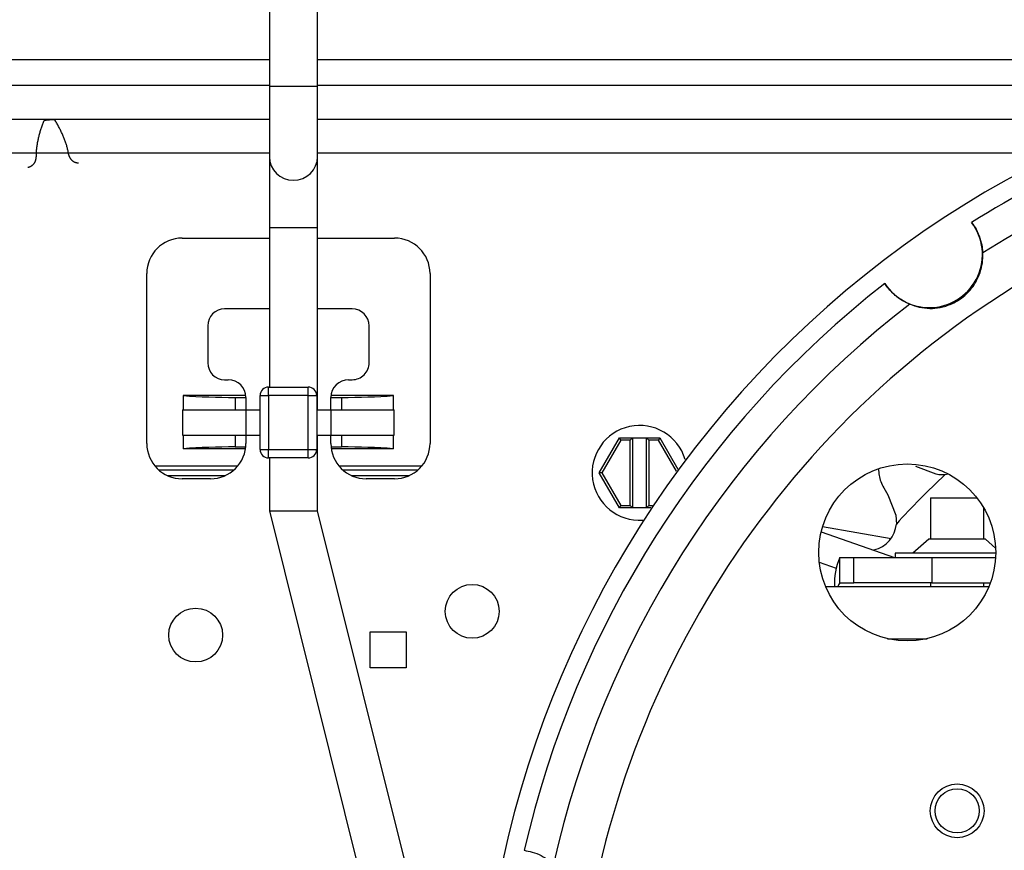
# Model space of a CAD drawing. Header units: inches. Extents: x 170 to 284, y 215 to 248.
# Tile 834 of 1056: x 235.9574 to 236.0746, y 225.4026 to 225.5015. Entities that reach past the tile are written whole.
import ezdxf

# ---------------------------------------------------------------- set-up
doc = ezdxf.new("R2010")
doc.units = ezdxf.units.IN
doc.header["$LTSCALE"] = 0.25
doc.header["$MEASUREMENT"] = 0
doc.layers.add('ANNOTATIONS', color=1, linetype='Continuous')
doc.layers.add('RH FRONT OF HOOD', color=7, linetype='Continuous')
doc.styles.add('ARIAL', font='arial.ttf', dxfattribs={"height": 0.09375})
doc.dimstyles.new('STANDARD$0', dxfattribs={"dimtxt": 0.09375, "dimasz": 0.09375, "dimexe": 0.03125, "dimexo": 0.046875, "dimgap": 0.09, "dimtad": 0, "dimtih": 1, "dimtoh": 1, "dimdec": 4, "dimzin": 0, "dimdsep": 46, "dimtxsty": 'ARIAL', "dimcen": 0.09, "dimadec": 0, "dimazin": 0, "dimtfac": 1, "dimtdec": 4, "dimtofl": 0, "dimtmove": 0, "dimatfit": 1, "dimfxl": 1, "dimtolj": 1, "dimtzin": 0, "dimarcsym": 0})

# ---------------------------------------------------------------- blocks, each defined once
blk = doc.blocks.new('*D83')
at = {"layer": 'ANNOTATIONS', "color": 0, "lineweight": -2, "transparency": 16777216}
for p, q in [((235.2910738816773, 225.6576941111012), (235.2910738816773, 226.3915711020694)), ((236.5255283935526, 225.4495179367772), (236.5255283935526, 226.3915711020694)), ((235.3848238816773, 226.3603211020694), (235.5980270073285, 226.3603211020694)), ((236.4317783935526, 226.3603211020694), (236.2185752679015, 226.3603211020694))]:
    blk.add_line(p, q, dxfattribs=at)
at = {"layer": 'ANNOTATIONS', "color": 0, "transparency": 16777216}
for points in [[(235.3848238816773, 226.3759461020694), (235.3848238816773, 226.3446961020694), (235.2910738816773, 226.3603211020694)], [(236.4317783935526, 226.3759461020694), (236.4317783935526, 226.3446961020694), (236.5255283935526, 226.3603211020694)]]:
    blk.add_solid(points, dxfattribs=at)
at = {"layer": 'defpoints', "color": 0, "transparency": 16777216}
for p in [(236.5255283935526, 226.3603211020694), (235.2910738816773, 225.6108191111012), (236.5255283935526, 225.4026429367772)]:
    blk.add_point(p, dxfattribs=at)
at = {"layer": 'ANNOTATIONS', "color": 0, "transparency": 16777216, "insert": (235.908301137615, 226.3603211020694), "char_height": 0.09375, "attachment_point": 5, "style": 'ARIAL'}
blk.add_mtext('\\A1;DIM "A"', dxfattribs=at)
blk = doc.blocks.new('*D84')
at = {"layer": 'ANNOTATIONS', "color": 0, "lineweight": -2, "transparency": 16777216}
for p, q in [((235.2910738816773, 225.6576941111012), (235.2910738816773, 226.0615542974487)), ((236.1899014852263, 225.2816237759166), (236.1899014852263, 226.0615542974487)), ((235.1973238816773, 226.0303042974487), (235.1035738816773, 226.0303042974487)), ((236.2836514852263, 226.0303042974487), (236.3774014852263, 226.0303042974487))]:
    blk.add_line(p, q, dxfattribs=at)
at = {"layer": 'ANNOTATIONS', "color": 0, "transparency": 16777216}
for points in [[(235.1973238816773, 226.0459292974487), (235.1973238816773, 226.0146792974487), (235.2910738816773, 226.0303042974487)], [(236.2836514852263, 226.0459292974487), (236.2836514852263, 226.0146792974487), (236.1899014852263, 226.0303042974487)]]:
    blk.add_solid(points, dxfattribs=at)
at = {"layer": 'defpoints', "color": 0, "transparency": 16777216}
for p in [(236.1899014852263, 226.0303042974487), (235.2910738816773, 225.6108191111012), (236.1899014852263, 225.2347487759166)]:
    blk.add_point(p, dxfattribs=at)
at = {"layer": 'ANNOTATIONS', "color": 0, "transparency": 16777216, "insert": (234.6019627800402, 226.0303042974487), "char_height": 0.09375, "attachment_point": 5, "style": 'ARIAL'}
blk.add_mtext('\\A1;PROJECTION', dxfattribs=at)

msp = doc.modelspace()

# ---------------------------------------------------------------- linework, layer by layer
at = {"layer": 'RH FRONT OF HOOD'}
for p, q in [((235.9871210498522, 225.5051596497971), (235.9871210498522, 225.4935913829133)), ((235.9928568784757, 225.4935913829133), (235.9928568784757, 225.5051596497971)), ((235.9871210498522, 225.496723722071), (235.7779252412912, 225.496723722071)), ((236.1173871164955, 225.496723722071), (235.9928568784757, 225.496723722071)), ((235.7959471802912, 225.493694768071), (235.9871210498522, 225.493694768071)), ((235.9871210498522, 225.4935913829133), (235.9871210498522, 225.4851588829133)), ((235.9871210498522, 225.4935913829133), (235.9928568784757, 225.4935913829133)), ((235.9928568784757, 225.493694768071), (236.102542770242, 225.493694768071)), ((235.9928568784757, 225.4851588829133), (235.9928568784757, 225.4935913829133)), ((235.7959471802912, 225.489660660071), (235.9871210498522, 225.489660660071)), ((235.9601789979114, 225.4892518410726), (235.9601376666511, 225.4891413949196)), ((235.9602212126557, 225.4893623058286), (235.9601789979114, 225.4892518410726)), ((235.960231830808, 225.4893855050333), (235.9602212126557, 225.4893623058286)), ((235.9602468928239, 225.4894094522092), (235.960231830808, 225.4893855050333)), ((235.9602651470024, 225.4894310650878), (235.9602468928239, 225.4894094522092)), ((235.9602862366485, 225.4894499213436), (235.9602651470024, 225.4894310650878)), ((235.9603097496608, 225.4894656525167), (235.9602862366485, 225.4894499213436)), ((235.9603352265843, 225.4894779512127), (235.9603097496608, 225.4894656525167)), ((235.9603621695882, 225.4894865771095), (235.9603352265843, 225.4894779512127)), ((235.9603900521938, 225.4894913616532), (235.9603621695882, 225.4894865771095)), ((235.9604918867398, 225.4895014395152), (235.9603900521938, 225.4894913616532)), ((235.96059680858, 225.4895115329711), (235.9604918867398, 225.4895014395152)), ((235.9607017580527, 225.4895213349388), (235.96059680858, 225.4895115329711)), ((235.9608067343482, 225.4895308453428), (235.9607017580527, 225.4895213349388)), ((235.9609117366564, 225.4895400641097), (235.9608067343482, 225.4895308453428)), ((235.9610167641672, 225.4895489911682), (235.9609117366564, 225.4895400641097)), ((235.9611218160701, 225.4895576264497), (235.9610167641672, 225.4895489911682)), ((235.9612268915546, 225.4895659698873), (235.9611218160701, 225.4895576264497)), ((235.9613319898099, 225.4895740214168), (235.9612268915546, 225.4895659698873)), ((235.9614340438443, 225.4895815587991), (235.9613319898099, 225.4895740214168)), ((235.9614623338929, 225.489581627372), (235.9614340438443, 225.4895815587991)), ((235.9614903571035, 225.4895777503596), (235.9614623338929, 225.489581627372)), ((235.9615175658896, 225.4895700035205), (235.9614903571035, 225.4895777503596)), ((235.9615434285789, 225.4895585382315), (235.9615175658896, 225.4895700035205)), ((235.9615674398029, 225.4895435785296), (235.9615434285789, 225.4895585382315)), ((235.961589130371, 225.4895254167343), (235.9615674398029, 225.4895435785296)), ((235.9616080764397, 225.4895044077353), (235.961589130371, 225.4895254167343)), ((235.9616225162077, 225.4894833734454), (235.9616080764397, 225.4895044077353)), ((235.9616830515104, 225.489381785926), (235.9616225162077, 225.4894833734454)), ((235.96174271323, 225.4892800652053), (235.9616830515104, 225.489381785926)), ((235.961801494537, 225.4891782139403), (235.96174271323, 225.4892800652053)), ((235.9618593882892, 225.4890762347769), (235.961801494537, 225.4891782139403)), ((235.9928568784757, 225.489660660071), (236.0902182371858, 225.489660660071)), ((235.9597745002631, 225.4880388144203), (235.9597433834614, 225.4879288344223)), ((235.9598065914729, 225.4881488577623), (235.9597745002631, 225.4880388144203)), ((235.9598396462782, 225.4882589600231), (235.9598065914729, 225.4881488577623)), ((235.9598736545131, 225.4883691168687), (235.9598396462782, 225.4882589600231)), ((235.9599086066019, 225.4884793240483), (235.9598736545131, 225.4883691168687)), ((235.9599444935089, 225.4885895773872), (235.9599086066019, 225.4884793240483)), ((235.959981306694, 225.48869987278), (235.9599444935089, 225.4885895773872)), ((235.9600190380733, 225.4888102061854), (235.959981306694, 225.48869987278)), ((235.9600576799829, 225.488920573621), (235.9600190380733, 225.4888102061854)), ((235.9600972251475, 225.4890309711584), (235.9600576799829, 225.488920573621)), ((235.9601376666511, 225.4891413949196), (235.9600972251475, 225.4890309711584)), ((235.9619163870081, 225.4889741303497), (235.9618593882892, 225.4890762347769)), ((235.9619724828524, 225.4888719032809), (235.9619163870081, 225.4889741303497)), ((235.9620276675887, 225.4887695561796), (235.9619724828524, 225.4888719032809)), ((235.9620819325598, 225.4886670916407), (235.9620276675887, 225.4887695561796)), ((235.962135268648, 225.4885645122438), (235.9620819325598, 225.4886670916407)), ((235.9621876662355, 225.4884618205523), (235.962135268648, 225.4885645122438)), ((235.9622391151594, 225.4883590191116), (235.9621876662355, 225.4884618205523)), ((235.9622896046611, 225.4882561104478), (235.9622391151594, 225.4883590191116)), ((235.9623391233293, 225.4881530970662), (235.9622896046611, 225.4882561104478)), ((235.9623876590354, 225.4880499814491), (235.9623391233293, 225.4881530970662)), ((235.9624351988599, 225.4879467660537), (235.9623876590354, 225.4880499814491)), ((235.9594888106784, 225.4868335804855), (235.9594693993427, 225.4867246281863)), ((235.9595093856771, 225.4869426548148), (235.9594888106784, 225.4868335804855)), ((235.9595310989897, 225.4870518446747), (235.9595093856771, 225.4869426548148)), ((235.9595539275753, 225.4871611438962), (235.9595310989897, 225.4870518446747)), ((235.9595778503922, 225.4872705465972), (235.9595539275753, 225.4871611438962)), ((235.9596028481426, 225.4873800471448), (235.9595778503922, 225.4872705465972)), ((235.9596289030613, 225.4874896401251), (235.9596028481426, 225.4873800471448)), ((235.9596559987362, 225.4875993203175), (235.9596289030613, 225.4874896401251)), ((235.959684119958, 225.4877090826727), (235.9596559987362, 225.4875993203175)), ((235.9597132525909, 225.4878189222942), (235.959684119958, 225.4877090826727)), ((235.9597433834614, 225.4879288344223), (235.9597132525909, 225.4878189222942)), ((235.9624817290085, 225.48784345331), (235.9624351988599, 225.4879467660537)), ((235.9625272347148, 225.4877400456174), (235.9624817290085, 225.48784345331)), ((235.9625717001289, 225.4876365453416), (235.9625272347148, 225.4877400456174)), ((235.9626151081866, 225.4875329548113), (235.9625717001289, 225.4876365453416)), ((235.9626574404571, 225.487429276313), (235.9626151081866, 225.4875329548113)), ((235.9626986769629, 225.4873255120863), (235.9626574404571, 225.487429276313)), ((235.962738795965, 225.4872216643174), (235.9626986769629, 225.4873255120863)), ((235.9627777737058, 225.4871177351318), (235.962738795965, 225.4872216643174)), ((235.9628155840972, 225.4870137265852), (235.9627777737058, 225.4871177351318)), ((235.9628521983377, 225.4869096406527), (235.9628155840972, 225.4870137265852)), ((235.9628875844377, 225.4868054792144), (235.9628521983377, 225.4869096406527)), ((235.9593531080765, 225.4857508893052), (235.9593477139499, 225.4856436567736)), ((235.9593602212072, 225.4858583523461), (235.9593531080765, 225.4857508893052)), ((235.959368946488, 225.4859660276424), (235.9593602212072, 225.4858583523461)), ((235.9593791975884, 225.4860738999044), (235.959368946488, 225.4859660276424)), ((235.9593909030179, 225.4861819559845), (235.9593791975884, 225.4860738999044)), ((235.9594040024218, 225.4862901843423), (235.9593909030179, 225.4861819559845)), ((235.9594184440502, 225.4863985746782), (235.9594040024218, 225.4862901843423)), ((235.959434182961, 225.486507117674), (235.9594184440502, 225.4863985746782)), ((235.9594511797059, 225.4866158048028), (235.959434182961, 225.486507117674)), ((235.9594693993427, 225.4867246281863), (235.9594511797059, 225.4866158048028)), ((235.9629217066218, 225.4867012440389), (235.9628875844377, 225.4868054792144)), ((235.9629545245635, 225.4865969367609), (235.9629217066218, 225.4867012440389)), ((235.9629859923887, 225.4864925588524), (235.9629545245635, 225.4865969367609)), ((235.9630160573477, 225.4863881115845), (235.9629859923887, 225.4864925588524)), ((235.9630446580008, 225.4862835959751), (235.9630160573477, 225.4863881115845)), ((235.963071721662, 225.4861790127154), (235.9630446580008, 225.4862835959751)), ((235.9630971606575, 225.4860743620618), (235.963071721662, 225.4861790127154)), ((235.9631208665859, 225.485969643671), (235.9630971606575, 225.4860743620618)), ((235.9631427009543, 225.4858648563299), (235.9631208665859, 225.485969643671)), ((235.9631624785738, 225.4857599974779), (235.9631427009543, 225.4858648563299)), ((235.9631676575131, 225.4857303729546), (235.9631624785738, 225.4857599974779)), ((235.9631712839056, 225.4857095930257), (235.9631676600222, 225.4857303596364)), ((235.9631750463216, 225.4856888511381), (235.9631712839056, 225.4857095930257)), ((235.9631789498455, 225.4856681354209), (235.9631750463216, 225.4856888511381)), ((235.96318299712, 225.4856474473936), (235.9631789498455, 225.4856681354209)), ((235.9871210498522, 225.485613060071), (235.8916560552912, 225.485613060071)), ((235.9591626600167, 225.4844988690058), (235.959153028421, 225.4844801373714)), ((235.9591719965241, 225.4845177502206), (235.9591626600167, 225.4844988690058)), ((235.959181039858, 225.4845367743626), (235.9591719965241, 225.4845177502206)), ((235.9591897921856, 225.4845559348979), (235.959181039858, 225.4845367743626)), ((235.9591982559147, 225.4845752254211), (235.9591897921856, 225.4845559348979)), ((235.9592064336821, 225.4845946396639), (235.9591982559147, 225.4845752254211)), ((235.9592143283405, 225.4846141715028), (235.9592064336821, 225.4845946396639)), ((235.9592219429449, 225.4846338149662), (235.9592143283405, 225.4846141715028)), ((235.9592292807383, 225.4846535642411), (235.9592219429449, 225.4846338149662)), ((235.959236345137, 225.4846734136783), (235.9592292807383, 225.4846535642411)), ((235.9592431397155, 225.4846933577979), (235.959236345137, 225.4846734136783)), ((235.9592496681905, 225.4847133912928), (235.9592431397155, 225.4846933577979)), ((235.9592559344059, 225.4847335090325), (235.9592496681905, 225.4847133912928)), ((235.9592619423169, 225.4847537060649), (235.9592559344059, 225.4847335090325)), ((235.959267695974, 225.4847739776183), (235.9592619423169, 225.4847537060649)), ((235.9592731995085, 225.4847943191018), (235.959267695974, 225.4847739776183)), ((235.959278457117, 225.4848147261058), (235.9592731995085, 225.4847943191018)), ((235.959283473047, 225.4848351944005), (235.959278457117, 225.4848147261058)), ((235.9592882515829, 225.4848557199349), (235.959283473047, 225.4848351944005)), ((235.959292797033, 225.4848762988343), (235.9592882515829, 225.4848557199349)), ((235.9592971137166, 225.4848969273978), (235.959292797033, 225.4848762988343)), ((235.9593012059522, 225.4849176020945), (235.9592971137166, 225.4848969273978)), ((235.9593050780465, 225.4849383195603), (235.9593012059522, 225.4849176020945)), ((235.9593087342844, 225.4849590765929), (235.9593050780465, 225.4849383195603)), ((235.9593121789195, 225.4849798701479), (235.9593087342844, 225.4849590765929)), ((235.9593154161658, 225.4850006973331), (235.9593121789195, 225.4849798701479)), ((235.9593184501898, 225.4850215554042), (235.9593154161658, 225.4850006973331)), ((235.9593212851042, 225.4850424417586), (235.9593184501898, 225.4850215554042)), ((235.9593239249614, 225.4850633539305), (235.9593212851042, 225.4850424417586)), ((235.9593263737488, 225.4850842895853), (235.9593239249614, 225.4850633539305)), ((235.959328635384, 225.4851052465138), (235.9593263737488, 225.4850842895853)), ((235.9593307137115, 225.4851262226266), (235.959328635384, 225.4851052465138)), ((235.959332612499, 225.485147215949), (235.9593307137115, 225.4851262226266)), ((235.9593343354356, 225.4851682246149), (235.959332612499, 225.485147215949)), ((235.9593358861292, 225.4851892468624), (235.9593343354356, 225.4851682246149)), ((235.9593372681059, 225.4852102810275), (235.9593358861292, 225.4851892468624)), ((235.9593384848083, 225.48523132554), (235.9593372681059, 225.4852102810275)), ((235.9593395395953, 225.4852523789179), (235.9593384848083, 225.48523132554)), ((235.9593404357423, 225.4852734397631), (235.9593395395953, 225.4852523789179)), ((235.9593411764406, 225.4852945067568), (235.9593404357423, 225.4852734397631)), ((235.9593417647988, 225.4853155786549), (235.9593411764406, 225.4852945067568)), ((235.9593422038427, 225.4853366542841), (235.9593417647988, 225.4853155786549)), ((235.9593424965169, 225.4853577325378), (235.9593422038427, 225.4853366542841)), ((235.9593426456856, 225.4853788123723), (235.9593424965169, 225.4853577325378)), ((235.9593426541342, 225.4853998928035), (235.9593426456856, 225.4853788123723)), ((235.9593426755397, 225.485429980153), (235.9593426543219, 225.4853999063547)), ((235.9593441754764, 225.4855366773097), (235.9593426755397, 225.485429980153)), ((235.9593477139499, 225.4856436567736), (235.9593441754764, 225.4855366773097)), ((235.9631871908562, 225.4856267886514), (235.96318299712, 225.4856474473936)), ((235.9631915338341, 225.4856061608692), (235.9631871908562, 225.4856267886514)), ((235.9631960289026, 225.4855855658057), (235.9631915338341, 225.4856061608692)), ((235.9632006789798, 225.4855650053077), (235.9631960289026, 225.4855855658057)), ((235.9632054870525, 225.4855444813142), (235.9632006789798, 225.4855650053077)), ((235.9632104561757, 225.4855239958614), (235.9632054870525, 225.4855444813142)), ((235.9632155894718, 225.4855035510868), (235.9632104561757, 225.4855239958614)), ((235.9632208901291, 225.4854831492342), (235.9632155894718, 225.4855035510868)), ((235.9632263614, 225.4854627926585), (235.9632208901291, 225.4854831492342)), ((235.9632320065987, 225.4854424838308), (235.9632263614, 225.4854627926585)), ((235.9632378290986, 225.4854222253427), (235.9632320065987, 225.4854424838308)), ((235.9632438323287, 225.485402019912), (235.9632378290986, 225.4854222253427)), ((235.9632500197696, 225.485381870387), (235.9632438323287, 225.485402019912)), ((235.9632563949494, 225.4853617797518), (235.9632500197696, 225.485381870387)), ((235.9632629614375, 225.4853417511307), (235.9632563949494, 225.4853617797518)), ((235.9632697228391, 225.4853217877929), (235.9632629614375, 225.4853417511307)), ((235.9632766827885, 225.4853018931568), (235.9632697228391, 225.4853217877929)), ((235.963283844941, 225.4852820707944), (235.9632766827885, 225.4853018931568)), ((235.9632912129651, 225.4852623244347), (235.963283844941, 225.4852820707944)), ((235.9632987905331, 225.4852426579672), (235.9632912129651, 225.4852623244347)), ((235.9633065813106, 225.4852230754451), (235.9632987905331, 225.4852426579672)), ((235.9633145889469, 225.4852035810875), (235.9633065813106, 225.4852230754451)), ((235.9633228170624, 225.4851841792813), (235.9633145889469, 225.4852035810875)), ((235.9633312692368, 225.4851648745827), (235.9633228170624, 225.4851841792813)), ((235.9633399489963, 225.4851456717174), (235.9633312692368, 225.4851648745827)), ((235.9633488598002, 225.4851265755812), (235.9633399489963, 225.4851456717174)), ((235.9633580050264, 225.4851075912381), (235.9633488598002, 225.4851265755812)), ((235.9633673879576, 225.4850887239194), (235.9633580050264, 225.4851075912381)), ((235.963377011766, 225.485069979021), (235.9633673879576, 225.4850887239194)), ((235.9633868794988, 225.4850513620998), (235.963377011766, 225.485069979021)), ((235.9633969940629, 225.4850328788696), (235.9633868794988, 225.4850513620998)), ((235.9634073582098, 225.4850145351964), (235.9633969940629, 225.4850328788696)), ((235.9634179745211, 225.484996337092), (235.9634073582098, 225.4850145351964)), ((235.9634288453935, 225.4849782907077), (235.9634179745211, 225.484996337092)), ((235.9634399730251, 225.4849604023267), (235.9634288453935, 225.4849782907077)), ((235.9634513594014, 225.4849426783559), (235.9634399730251, 225.4849604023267)), ((235.9634630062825, 225.4849251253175), (235.9634513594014, 225.4849426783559)), ((235.9634749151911, 225.4849077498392), (235.9634630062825, 225.4849251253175)), ((235.9634870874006, 225.4848905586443), (235.9634749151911, 225.4849077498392)), ((235.9634995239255, 225.4848735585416), (235.9634870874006, 225.4848905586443)), ((235.9635122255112, 225.4848567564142), (235.9634995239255, 225.4848735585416)), ((235.9635251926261, 225.4848401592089), (235.9635122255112, 225.4848567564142)), ((235.9635384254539, 225.4848237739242), (235.9635251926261, 225.4848401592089)), ((235.963551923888, 225.4848076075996), (235.9635384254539, 225.4848237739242)), ((235.9635656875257, 225.484791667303), (235.963551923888, 225.4848076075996)), ((235.9635797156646, 225.4847759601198), (235.9635656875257, 225.484791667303)), ((235.9635940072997, 225.484760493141), (235.9635797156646, 225.4847759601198)), ((235.9636085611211, 225.4847452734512), (235.9635940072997, 225.484760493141)), ((235.9636233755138, 225.4847303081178), (235.9636085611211, 225.4847452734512)), ((235.963638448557, 225.4847156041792), (235.9636233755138, 225.4847303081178)), ((235.9636537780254, 225.4847011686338), (235.963638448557, 225.4847156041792)), ((235.9636693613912, 225.4846870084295), (235.9636537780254, 225.4847011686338)), ((235.9636851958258, 225.4846731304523), (235.9636693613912, 225.4846870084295)), ((235.9637012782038, 225.4846595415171), (235.9636851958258, 225.4846731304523)), ((235.9637176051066, 225.4846462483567), (235.9637012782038, 225.4846595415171)), ((235.963734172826, 225.484633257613), (235.9637176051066, 225.4846462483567)), ((235.9637509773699, 225.4846205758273), (235.963734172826, 225.484633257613)), ((235.9637680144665, 225.4846082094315), (235.9637509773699, 225.4846205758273)), ((235.9637852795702, 225.4845961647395), (235.9637680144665, 225.4846082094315)), ((235.9638027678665, 225.484584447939), (235.9637852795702, 225.4845961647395)), ((235.9638204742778, 225.4845730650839), (235.9638027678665, 225.484584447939)), ((235.9638383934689, 225.4845620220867), (235.9638204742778, 225.4845730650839)), ((235.9638565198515, 225.4845513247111), (235.9638383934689, 225.4845620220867)), ((235.9638748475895, 225.4845409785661), (235.9638565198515, 225.4845513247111)), ((235.9638933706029, 225.4845309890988), (235.9638748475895, 225.4845409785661)), ((235.9639120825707, 225.4845213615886), (235.9638933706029, 225.4845309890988)), ((235.9639309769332, 225.4845121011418), (235.9639120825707, 225.4845213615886)), ((235.9639500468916, 225.4845032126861), (235.9639309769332, 225.4845121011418)), ((235.963969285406, 225.4844947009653), (235.9639500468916, 225.4845032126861)), ((235.9639886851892, 225.4844865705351), (235.963969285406, 225.4844947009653)), ((235.9640082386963, 225.4844788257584), (235.9639886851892, 225.4844865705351)), ((235.9871210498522, 225.4851588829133), (235.9871210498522, 225.4767263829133)), ((236.0809269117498, 225.485613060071), (235.9928568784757, 225.485613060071)), ((235.9928568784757, 225.4767263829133), (235.9928568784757, 225.4851588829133)), ((235.9583775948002, 225.4838905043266), (235.9583738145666, 225.4838898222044)), ((235.9583932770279, 225.4838934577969), (235.9583775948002, 225.4838905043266)), ((235.9584096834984, 225.4838968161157), (235.9583932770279, 225.4838934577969)), ((235.9584227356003, 225.4838996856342), (235.9584096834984, 225.4838968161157)), ((235.958441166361, 225.4839040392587), (235.9584227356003, 225.4838996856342)), ((235.9584605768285, 225.4839090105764), (235.958441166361, 225.4839040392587)), ((235.9584802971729, 225.4839144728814), (235.9584605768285, 225.4839090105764)), ((235.9585001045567, 225.4839203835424), (235.9584802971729, 225.4839144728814)), ((235.9585199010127, 225.4839267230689), (235.9585001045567, 225.4839203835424)), ((235.958539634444, 225.4839334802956), (235.9585199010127, 225.4839267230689)), ((235.9585592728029, 225.4839406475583), (235.958539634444, 225.4839334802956)), ((235.9585787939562, 225.4839482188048), (235.9585592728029, 225.4839406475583)), ((235.9585981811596, 225.4839561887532), (235.9585787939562, 225.4839482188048)), ((235.9586174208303, 225.4839645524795), (235.9585981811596, 225.4839561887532)), ((235.9586365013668, 225.4839733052), (235.9586174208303, 225.4839645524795)), ((235.9586554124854, 225.4839824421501), (235.9586365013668, 225.4839733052)), ((235.9586741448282, 225.4839919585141), (235.9586554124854, 225.4839824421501)), ((235.9586926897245, 225.4840018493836), (235.9586741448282, 225.4839919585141)), ((235.9587110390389, 225.484012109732), (235.9586926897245, 225.4840018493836)), ((235.9587291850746, 225.4840227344), (235.9587110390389, 225.484012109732)), ((235.9587471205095, 225.4840337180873), (235.9587291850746, 225.4840227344)), ((235.9587648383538, 225.4840450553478), (235.9587471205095, 225.4840337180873)), ((235.9587823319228, 225.4840567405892), (235.9587648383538, 225.4840450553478)), ((235.9587995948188, 225.4840687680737), (235.9587823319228, 225.4840567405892)), ((235.9588166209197, 225.4840811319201), (235.9587995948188, 225.4840687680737)), ((235.9588334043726, 225.4840938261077), (235.9588166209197, 225.4840811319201)), ((235.9588499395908, 225.4841068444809), (235.9588334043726, 225.4840938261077)), ((235.9588662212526, 225.4841201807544), (235.9588499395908, 225.4841068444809)), ((235.9588822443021, 225.4841338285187), (235.9588662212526, 225.4841201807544)), ((235.9588980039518, 225.4841477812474), (235.9588822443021, 225.4841338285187)), ((235.9589134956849, 225.4841620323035), (235.9588980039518, 225.4841477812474)), ((235.9589287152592, 225.484176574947), (235.9589134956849, 225.4841620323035)), ((235.9589436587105, 225.484191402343), (235.9589287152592, 225.484176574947)), ((235.9589583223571, 225.4842065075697), (235.9589436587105, 225.484191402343)), ((235.9589727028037, 225.4842218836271), (235.9589583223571, 225.4842065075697)), ((235.9589867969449, 225.4842375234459), (235.9589727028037, 225.4842218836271)), ((235.9590006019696, 225.484253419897), (235.9589867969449, 225.4842375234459)), ((235.9590141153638, 225.4842695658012), (235.9590006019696, 225.484253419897)), ((235.9590273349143, 225.4842859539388), (235.9590141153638, 225.4842695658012)), ((235.9590402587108, 225.4843025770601), (235.9590273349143, 225.4842859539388)), ((235.9590528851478, 225.4843194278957), (235.9590402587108, 225.4843025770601)), ((235.9590652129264, 225.4843364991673), (235.9590528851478, 225.4843194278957)), ((235.9590772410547, 225.4843537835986), (235.9590652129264, 225.4843364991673)), ((235.9590889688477, 225.4843712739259), (235.9590772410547, 225.4843537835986)), ((235.9591003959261, 225.4843889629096), (235.9590889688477, 225.4843712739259)), ((235.9591115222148, 225.4844068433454), (235.9591003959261, 225.4843889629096)), ((235.9591223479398, 225.484424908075), (235.9591115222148, 225.4844068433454)), ((235.9591328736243, 225.4844431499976), (235.9591223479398, 225.484424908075)), ((235.959143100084, 225.4844615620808), (235.9591328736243, 225.4844431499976)), ((235.959153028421, 225.4844801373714), (235.959143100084, 225.4844615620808)), ((235.9640279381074, 225.4844714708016), (235.9640082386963, 225.4844788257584)), ((235.9640477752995, 225.4844645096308), (235.9640279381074, 225.4844714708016)), ((235.964067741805, 225.4844579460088), (235.9640477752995, 225.4844645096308)), ((235.964087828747, 225.4844517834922), (235.964067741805, 225.4844579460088)), ((235.9641080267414, 225.4844460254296), (235.964087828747, 225.4844517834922)), ((235.9641283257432, 225.4844406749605), (235.9641080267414, 225.4844460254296)), ((235.9641487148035, 225.4844357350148), (235.9641283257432, 225.4844406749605)), ((235.9641691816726, 225.4844312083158), (235.9641487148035, 225.4844357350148)), ((235.9641897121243, 225.4844270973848), (235.9641691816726, 225.4844312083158)), ((235.9642102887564, 225.4844234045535), (235.9641897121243, 225.4844270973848)), ((235.9642308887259, 225.4844201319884), (235.9642102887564, 225.4844234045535)), ((235.9642514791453, 225.4844172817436), (235.9642308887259, 225.4844201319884)), ((235.9642720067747, 225.4844148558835), (235.9642514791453, 225.4844172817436)), ((235.9642923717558, 225.4844128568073), (235.9642720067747, 225.4844148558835)), ((235.9643123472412, 225.4844112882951), (235.9642923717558, 225.4844128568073)), ((235.964331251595, 225.484410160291), (235.9643123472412, 225.4844112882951)), ((235.9643446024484, 225.4844095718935), (235.964331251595, 225.484410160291)), ((235.9643613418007, 225.4844090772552), (235.9643446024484, 225.4844095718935)), ((235.9643772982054, 225.4844088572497), (235.9643613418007, 225.4844090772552)), ((235.9643811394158, 225.4844088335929), (235.9643772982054, 225.4844088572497)), ((235.9871210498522, 225.4767263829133), (235.9871210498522, 225.457730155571)), ((235.9871210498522, 225.4767263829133), (235.9928568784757, 225.4767263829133)), ((235.9928568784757, 225.455031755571), (235.9928568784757, 225.4767263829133)), ((235.9767399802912, 225.475480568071), (235.9871210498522, 225.475480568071)), ((235.9928568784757, 225.475480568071), (236.0020374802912, 225.475480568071)), ((235.9725237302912, 225.451026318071), (235.9725237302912, 225.471264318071)), ((236.0062537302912, 225.471264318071), (236.0062537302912, 225.451026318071)), ((235.9871210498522, 225.467048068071), (235.9817994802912, 225.467048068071)), ((235.9969779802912, 225.467048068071), (235.9928568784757, 225.467048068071)), ((235.9797756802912, 225.465024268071), (235.9797756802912, 225.460639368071)), ((235.9990017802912, 225.460639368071), (235.9990017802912, 225.465024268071)), ((235.9817994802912, 225.458615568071), (235.9822211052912, 225.458615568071)), ((235.9870276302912, 225.456718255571), (235.9870276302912, 225.457730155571)), ((235.9870276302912, 225.457730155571), (235.9917498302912, 225.457730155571)), ((235.9917498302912, 225.456718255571), (235.9917498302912, 225.457730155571)), ((235.9965563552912, 225.458615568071), (235.9969779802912, 225.458615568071)), ((235.9768654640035, 225.456718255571), (235.9768654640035, 225.455031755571)), ((235.9843186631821, 225.456718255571), (235.9768654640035, 225.456718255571)), ((235.9830643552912, 225.4565100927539), (235.984329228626, 225.4565100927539)), ((235.9830643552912, 225.4565100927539), (235.9830643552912, 225.455031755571)), ((235.9843292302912, 225.456507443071), (235.9843292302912, 225.455031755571)), ((235.9860157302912, 225.450309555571), (235.9860157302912, 225.456718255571)), ((235.9860157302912, 225.456718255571), (235.9870276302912, 225.456718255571)), ((235.9870276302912, 225.456718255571), (235.9870276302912, 225.450309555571)), ((235.9917498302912, 225.456718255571), (235.9870276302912, 225.456718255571)), ((235.9917498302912, 225.450309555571), (235.9917498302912, 225.456718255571)), ((235.9917498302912, 225.456718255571), (235.9927617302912, 225.456718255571)), ((235.9927617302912, 225.456718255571), (235.9927617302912, 225.450309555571)), ((235.9944482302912, 225.455031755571), (235.9944482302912, 225.456507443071)), ((235.9944482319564, 225.4565100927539), (235.9957131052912, 225.4565100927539)), ((236.001911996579, 225.456718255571), (235.9944587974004, 225.456718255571)), ((235.9957131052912, 225.4565100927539), (235.9957131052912, 225.455031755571)), ((236.001911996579, 225.455031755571), (236.001911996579, 225.456718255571)), ((235.9767905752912, 225.455031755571), (235.9767905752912, 225.451996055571)), ((235.9767905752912, 225.455031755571), (235.9843292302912, 225.455031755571)), ((235.9843292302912, 225.455031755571), (235.9843292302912, 225.451996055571)), ((235.9843292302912, 225.455031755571), (235.9860157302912, 225.455031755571)), ((235.9927617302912, 225.455031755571), (235.9944482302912, 225.455031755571)), ((235.9944482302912, 225.455031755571), (235.9944482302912, 225.451996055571)), ((235.9944482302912, 225.455031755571), (236.0019868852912, 225.455031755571)), ((236.0019868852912, 225.451996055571), (236.0019868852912, 225.455031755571)), ((235.9767905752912, 225.451996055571), (235.9843292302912, 225.451996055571)), ((235.9768654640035, 225.451996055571), (235.9768654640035, 225.450393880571)), ((235.9830643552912, 225.451996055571), (235.9830643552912, 225.4506020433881)), ((235.9843292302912, 225.451996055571), (235.9860157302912, 225.451996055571)), ((235.9843292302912, 225.451996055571), (235.9843292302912, 225.451026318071)), ((235.9927617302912, 225.451996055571), (235.9944482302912, 225.451996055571)), ((235.9928568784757, 225.4429963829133), (235.9928568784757, 225.451996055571)), ((235.9944482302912, 225.451996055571), (236.0019868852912, 225.451996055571)), ((235.9944482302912, 225.451026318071), (235.9944482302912, 225.451996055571)), ((235.9957131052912, 225.451996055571), (235.9957131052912, 225.4506020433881)), ((236.001911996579, 225.450393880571), (236.001911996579, 225.451996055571)), ((236.02640384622, 225.447518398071), (236.0288088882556, 225.451684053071)), ((236.0289646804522, 225.451414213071), (236.0288088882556, 225.451684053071)), ((236.0288088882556, 225.451684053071), (236.0303791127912, 225.451684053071)), ((236.0303791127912, 225.451684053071), (236.0301092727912, 225.451414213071)), ((236.0303791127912, 225.451684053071), (236.0303791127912, 225.443352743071)), ((236.0303791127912, 225.451684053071), (236.0320487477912, 225.451684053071)), ((236.0320487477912, 225.443352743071), (236.0320487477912, 225.451684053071)), ((236.0320487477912, 225.451684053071), (236.0323185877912, 225.451414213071)), ((236.0320487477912, 225.451684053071), (236.0336189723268, 225.451684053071)), ((236.0336189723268, 225.451684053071), (236.0334631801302, 225.451414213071)), ((236.0336189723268, 225.451684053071), (236.0357718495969, 225.4479551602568)), ((235.9830643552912, 225.4506020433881), (235.9843078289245, 225.4506020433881)), ((235.9944696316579, 225.4506020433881), (235.9957131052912, 225.4506020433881)), ((236.0289646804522, 225.451414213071), (236.0267154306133, 225.447518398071)), ((236.0301092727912, 225.451414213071), (236.0289646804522, 225.451414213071)), ((236.0301092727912, 225.443622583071), (236.0301092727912, 225.451414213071)), ((236.0323185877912, 225.451414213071), (236.0323185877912, 225.443622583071)), ((236.0334631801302, 225.451414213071), (236.0323185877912, 225.451414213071)), ((236.0355976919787, 225.4477171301), (236.0334631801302, 225.451414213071)), ((235.9842815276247, 225.450393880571), (235.9768654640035, 225.450393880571)), ((235.9860157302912, 225.450309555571), (235.9870276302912, 225.450309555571)), ((235.9870276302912, 225.450309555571), (235.9917498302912, 225.450309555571)), ((235.9870276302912, 225.449297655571), (235.9870276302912, 225.450309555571)), ((235.9917498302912, 225.450309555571), (235.9927617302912, 225.450309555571)), ((235.9917498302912, 225.449297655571), (235.9917498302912, 225.450309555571)), ((236.001911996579, 225.450393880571), (235.9944959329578, 225.450393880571)), ((235.9734725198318, 225.448361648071), (235.9833804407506, 225.448361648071)), ((235.973479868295, 225.4483526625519), (235.9833730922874, 225.4483526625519)), ((235.9917498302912, 225.449297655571), (235.9870276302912, 225.449297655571)), ((235.9871210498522, 225.449297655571), (235.9871210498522, 225.4429963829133)), ((235.9953970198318, 225.448361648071), (236.0053049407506, 225.448361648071)), ((235.995404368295, 225.4483526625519), (236.0052975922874, 225.4483526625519)), ((236.0665282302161, 225.4473511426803), (236.0640972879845, 225.4482567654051)), ((235.982881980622, 225.4478467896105), (235.9739709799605, 225.4478467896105)), ((235.9749908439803, 225.4471900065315), (235.9818621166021, 225.4471900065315)), ((236.0048064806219, 225.4478467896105), (235.9958954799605, 225.4478467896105)), ((235.9969153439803, 225.4471900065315), (236.0037866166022, 225.4471900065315)), ((236.0267154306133, 225.447518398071), (236.02640384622, 225.447518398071)), ((236.0288088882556, 225.443352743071), (236.02640384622, 225.447518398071)), ((236.0267154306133, 225.447518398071), (236.0289646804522, 225.443622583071)), ((236.0680085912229, 225.4473622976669), (236.067575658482, 225.4472921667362)), ((235.9801129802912, 225.446810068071), (235.9767399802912, 225.446810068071)), ((236.0020374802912, 225.446810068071), (235.9986644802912, 225.446810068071)), ((236.0602864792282, 225.4457511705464), (236.0607776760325, 225.4448895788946)), ((236.0607776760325, 225.4448895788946), (236.0617177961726, 225.442471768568)), ((236.0288088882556, 225.443352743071), (236.0289646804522, 225.443622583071)), ((236.0289646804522, 225.443622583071), (236.0301092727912, 225.443622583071)), ((236.0303791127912, 225.443352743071), (236.0301092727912, 225.443622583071)), ((236.0320487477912, 225.443352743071), (236.0323185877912, 225.443622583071)), ((236.0323185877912, 225.443622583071), (236.0327357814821, 225.443622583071)), ((236.0658733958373, 225.4445327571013), (236.0658733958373, 225.4396063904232)), ((236.0658733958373, 225.4445327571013), (236.0713925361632, 225.4445327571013)), ((235.9871210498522, 225.4429963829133), (236.0007411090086, 225.3883693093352)), ((235.9871210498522, 225.4429963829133), (235.9928568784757, 225.4429963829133)), ((236.0061412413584, 225.3897157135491), (235.9928568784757, 225.4429963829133)), ((236.0303791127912, 225.443352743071), (236.0288088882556, 225.443352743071)), ((236.0320487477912, 225.443352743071), (236.0303791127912, 225.443352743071)), ((236.0325557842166, 225.443352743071), (236.0320487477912, 225.443352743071)), ((236.0617177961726, 225.442471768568), (236.0617916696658, 225.4414252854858)), ((236.0721977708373, 225.4396063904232), (236.0721977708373, 225.4433441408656)), ((236.0530154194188, 225.4411438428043), (236.0611668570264, 225.4397154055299)), ((236.0528339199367, 225.4404780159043), (236.0615529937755, 225.4374476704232)), ((236.0656681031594, 225.4396063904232), (236.0637652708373, 225.4379536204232)), ((236.0724030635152, 225.4396063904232), (236.0656681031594, 225.4396063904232)), ((236.0736169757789, 225.4385520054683), (236.0724030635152, 225.4396063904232)), ((236.0616571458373, 225.4379536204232), (236.0616571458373, 225.4374476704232)), ((236.0736290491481, 225.4379536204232), (236.0616571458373, 225.4379536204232)), ((236.0526125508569, 225.4368769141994), (236.0546310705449, 225.4361753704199)), ((236.0550516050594, 225.4344119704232), (236.0550516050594, 225.4374476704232)), ((236.0550516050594, 225.4374476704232), (236.0567413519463, 225.4374476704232)), ((236.0567413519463, 225.4344119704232), (236.0567413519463, 225.4374476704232)), ((236.0567413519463, 225.4374476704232), (236.0660037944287, 225.4374476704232)), ((236.0660037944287, 225.4374476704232), (236.0660037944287, 225.4344119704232)), ((236.0660037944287, 225.4374476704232), (236.0736127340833, 225.4374476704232)), ((236.0550516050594, 225.4344119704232), (236.0567413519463, 225.4344119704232)), ((236.0660037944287, 225.4344119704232), (236.0567413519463, 225.4344119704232)), ((236.0658733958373, 225.4344119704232), (236.0658733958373, 225.433942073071)), ((236.0660037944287, 225.4344119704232), (236.0729852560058, 225.4344119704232)), ((236.0721977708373, 225.433942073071), (236.0721977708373, 225.4344119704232)), ((236.0728000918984, 225.433942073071), (236.053377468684, 225.433942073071)), ((235.99913729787, 225.4242958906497), (235.99913729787, 225.4285784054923)), ((235.99913729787, 225.4285784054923), (236.0034198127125, 225.4285784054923)), ((236.0034198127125, 225.4285784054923), (236.0034198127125, 225.4242958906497)), ((236.0607190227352, 225.427769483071), (236.0654585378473, 225.427769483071)), ((236.0034198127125, 225.4242958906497), (235.99913729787, 225.4242958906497))]:
    msp.add_line(p, q, dxfattribs=at)
for centre, radius in [((236.0630887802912, 225.438040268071), 0.01054062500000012), ((236.0112821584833, 225.431023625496), 0.003204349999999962), ((235.9783442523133, 225.4281966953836), 0.003204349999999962), ((236.0690355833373, 225.407261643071), 0.003204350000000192), ((236.0690355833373, 225.407261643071), 0.002620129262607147)]:
    msp.add_circle(centre, radius, dxfattribs=at)
for centre, radius, start, end in [((236.1343874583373, 225.375639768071), 0.1221869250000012, 103.6587680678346, 191.4443005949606), ((236.1343874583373, 225.375639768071), 0.1199682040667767, 105.0537021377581, 122.0316458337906), ((236.1343874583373, 225.375639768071), 0.1161921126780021, 105.4070138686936, 122.4315598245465), ((236.0657152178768, 225.4735263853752), 0.006324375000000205, 212.9786711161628, 37.12439754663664), ((235.9767399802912, 225.471264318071), 0.004216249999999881, 90, 180), ((236.0020374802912, 225.471264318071), 0.00421625, 1.628443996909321e-12, 90), ((236.1343874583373, 225.375639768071), 0.1108046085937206, 120.2339605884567, 174.8691080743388), ((236.1343874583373, 225.375639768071), 0.1199682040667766, 128.0714228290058, 167.0316458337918), ((235.9817994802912, 225.465024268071), 0.002023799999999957, 90, 180), ((235.9969779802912, 225.465024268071), 0.002023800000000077, 1.628443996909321e-12, 90), ((236.1343874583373, 225.375639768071), 0.1161921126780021, 127.6715088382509, 167.4315598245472), ((235.9817994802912, 225.460639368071), 0.002023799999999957, 180, 270), ((235.9969779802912, 225.460639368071), 0.002023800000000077, 270, 1.628443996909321e-12), ((235.9822211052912, 225.456507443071), 0.00210812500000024, 1.628443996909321e-12, 90), ((235.9870276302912, 225.456718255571), 0.001011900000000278, 90.00000000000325, 180), ((235.9917498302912, 225.456718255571), 0.001011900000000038, 1.628443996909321e-12, 90), ((235.9965563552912, 225.456507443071), 0.00210812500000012, 90, 180), ((236.0312139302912, 225.447518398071), 0.005649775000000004, 16.41741436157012, 273.8397042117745), ((235.9767399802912, 225.451026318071), 0.00421625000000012, 180, 270), ((235.9801129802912, 225.451026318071), 0.00421625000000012, 270, 1.628443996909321e-12), ((235.9986644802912, 225.451026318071), 0.00421625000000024, 180, 270), ((236.0020374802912, 225.451026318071), 0.00421625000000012, 270, 1.628443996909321e-12), ((235.9870276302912, 225.450309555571), 0.001011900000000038, 180, 269.9999999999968), ((235.9917498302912, 225.450309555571), 0.001011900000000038, 269.9999999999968, 1.628443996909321e-12), ((236.1343874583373, 225.375639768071), 0.09796878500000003, 132.9978002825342, 137.8174704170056), ((236.0583629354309, 225.4417090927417), 0.003440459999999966, 282.7470381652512, 355.2682325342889), ((236.0625236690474, 225.4342845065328), 0.008114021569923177, 157.0555040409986, 182.4187538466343), ((236.0555898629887, 225.4339107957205), 0.0007354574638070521, 137.0432412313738, 177.5626043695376)]:
    msp.add_arc(centre, radius, start, end, dxfattribs=at)
for centre, major_axis, ratio, start_param, end_param in [((235.989988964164, 225.4851588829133), (-0.002867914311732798, 1.756091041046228e-19), 0.970295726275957, 0, 3.141592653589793), ((235.9830643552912, 225.4594838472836), (-0.016865, 1.032683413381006e-18), 0.1763269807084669, 1.19441284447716, 1.570796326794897), ((235.9957131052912, 225.4594838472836), (-0.016865, 1.032683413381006e-18), 0.1763269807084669, 1.570796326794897, 1.94717980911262), ((235.9830643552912, 225.4476282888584), (-0.016865, 1.032683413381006e-18), 0.1763269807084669, 4.712388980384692, 5.088772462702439), ((235.9957131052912, 225.4476282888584), (-0.016865, 1.032683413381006e-18), 0.1763269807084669, 4.336005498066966, 4.712388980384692)]:
    msp.add_ellipse(centre, major_axis=major_axis, ratio=ratio, start_param=start_param, end_param=end_param, dxfattribs=at)
for points, knots in [([(236.0707578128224, 225.4773434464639), (236.0709424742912, 225.4770752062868), (236.0713604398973, 225.476468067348), (236.0717864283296, 225.4754374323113), (236.0720181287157, 225.4744427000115), (236.0720567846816, 225.4739407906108), (236.0720745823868, 225.4737097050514)], [0, 0, 0, 0, 0.2096432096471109, 0.47450966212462, 0.7580574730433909, 1, 1, 1, 1]), ([(236.0633785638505, 225.4676090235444), (236.0641235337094, 225.4673657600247), (236.0651718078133, 225.4670234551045), (236.0669850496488, 225.467171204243), (236.0682194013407, 225.4675338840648), (236.0693273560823, 225.4681407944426), (236.0702317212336, 225.4688704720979), (236.0710988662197, 225.4698950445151), (236.0719085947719, 225.4714876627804), (236.0721074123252, 225.4727819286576), (236.0720789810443, 225.4735853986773), (236.0720745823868, 225.4737097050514)], [0, 0, 0, 0, 0.2359321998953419, 0.3319887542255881, 0.428903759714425, 0.492088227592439, 0.555414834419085, 0.6317140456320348, 0.7480440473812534, 0.9610194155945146, 1, 1, 1, 1]), ([(236.0633785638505, 225.4676090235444), (236.0631320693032, 225.4677214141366), (236.0625835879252, 225.4679714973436), (236.0615368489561, 225.4687000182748), (236.0607863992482, 225.4695203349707), (236.0604614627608, 225.4700066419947), (236.0604098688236, 225.4700838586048)], [0, 0, 0, 0, 0.2792249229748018, 0.6213105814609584, 0.9398710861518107, 1, 1, 1, 1]), ([(236.0596426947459, 225.4479935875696), (236.0597011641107, 225.4474757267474), (236.0597893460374, 225.4466947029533), (236.0601611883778, 225.4459889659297), (236.0602864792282, 225.4457511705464)], [0, 0, 0, 0, 0.6630538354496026, 1, 1, 1, 1]), ([(236.067575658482, 225.4472921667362), (236.0674497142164, 225.4472834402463), (236.0670989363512, 225.4472591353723), (236.0667511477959, 225.447315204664), (236.0665282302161, 225.4473511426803)], [0, 0, 0, 0, 0.3590427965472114, 1, 1, 1, 1]), ([(236.0174791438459, 225.4025621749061), (236.017797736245, 225.4025034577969), (236.0185207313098, 225.4023702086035), (236.019549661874, 225.4019441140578), (236.0204192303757, 225.4014040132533), (236.0208025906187, 225.4010755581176), (236.020979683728, 225.4009238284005)], [0, 0, 0, 0, 0.2085581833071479, 0.4732898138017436, 0.7566864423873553, 0.9999999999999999, 0.9999999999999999, 0.9999999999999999, 0.9999999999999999])]:
    msp.add_open_spline(points, degree=3, knots=knots, dxfattribs=at)

# ---------------------------------------------------------------- dimensions: what is measured, and where the dimension line sits
at = {"layer": 'ANNOTATIONS'}
dim = msp.add_linear_dim(base=(236.5255283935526, 226.3603211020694), p1=(235.2910738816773, 225.6108191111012), p2=(236.5255283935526, 225.4026429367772), text='DIM "A"', dimstyle='STANDARD$0', dxfattribs=at)
dim.commit()
dim.dimension.update_dxf_attribs({"geometry": '*D83', "text_midpoint": (235.908301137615, 226.3603211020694)})
dim = msp.add_linear_dim(base=(236.1899014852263, 226.0303042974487), p1=(235.2910738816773, 225.6108191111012), p2=(236.1899014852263, 225.2347487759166), text='PROJECTION', dimstyle='STANDARD$0', dxfattribs=at)
dim.commit()
dim.dimension.update_dxf_attribs({"geometry": '*D84', "text_midpoint": (234.6019627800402, 226.0303042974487), "dimtype": 160})

doc.saveas('drawing.dxf')
